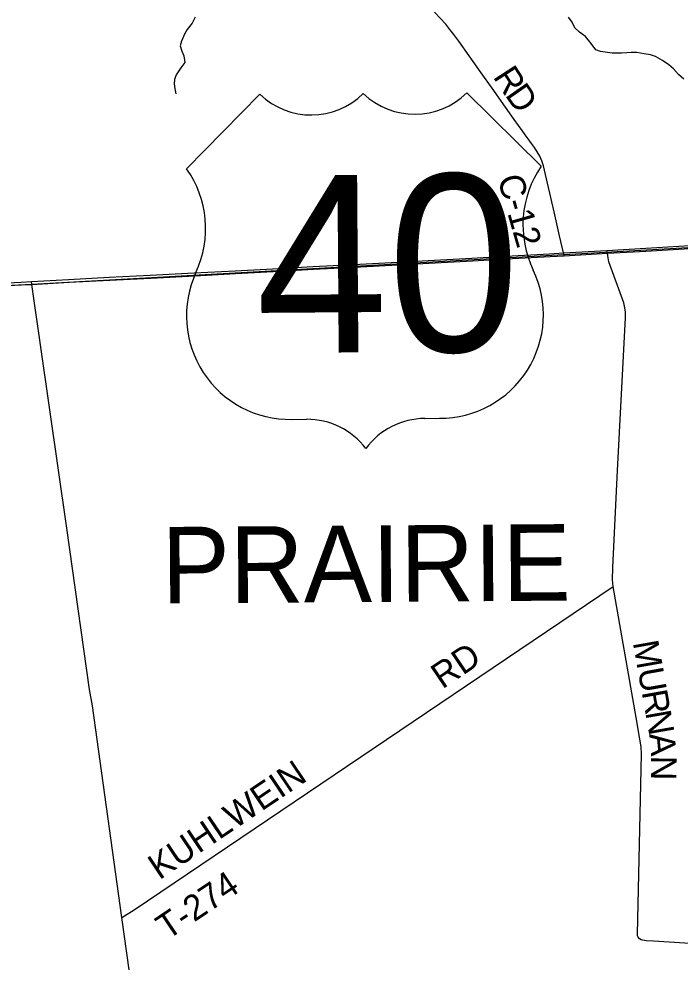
# Model space of a CAD drawing. Extents: x 114604 to 551442, y 316898 to 567001.
# Drawn here: x 144908 to 152694, y 373907 to 385006 of the extents above; entities that cross this region are included whole.
import ezdxf

# ---------------------------------------------------------------- set-up
doc = ezdxf.new("R2010")
doc.units = 0
for name, color, linetype in [('GE_P_Alignment_1000_Bearings', 7, 'Continuous'), ('GE_P_Alignment_1000_Cardinal_Points', 7, 'Continuous'), ('GE_P_Alignment_1000_Stations', 7, 'Continuous'), ('GE_P_Alignment_500_Bearings', 7, 'Continuous'), ('GE_P_Alignment_500_Cardinal_Points', 7, 'Continuous'), ('GE_P_Alignment_500_Stations', 7, 'Continuous'), ('PM_P_Cells', 7, 'Continuous'), ('PM_P_CL_Double_Solid', 7, 'Continuous'), ('PM_P_Crosswalk', 7, 'Continuous'), ('RD_X_RR_1', 7, 'Continuous')]:
    doc.layers.add(name, color=color, linetype=linetype)

msp = doc.modelspace()

# ---------------------------------------------------------------- linework, layer by layer
at = {"layer": 'GE_P_Alignment_1000_Bearings'}
msp.add_lwpolyline([(139976, 381530), (141702, 381687), (142931, 381777), (145059, 381883), (151606, 382247), (160057, 382729), (166950, 383110), (174406, 383574), (180366, 383985)], dxfattribs=at)
at = {"layer": 'GE_P_Alignment_1000_Cardinal_Points'}
msp.add_lwpolyline([(146121, 374431), (146265, 374522), (151904, 378327)], dxfattribs=at)
at = {"layer": 'GE_P_Alignment_1000_Stations'}
for points in [[(144457, 381884), (144934, 381909), (145057, 381916), (145492, 381939), (145972, 381965), (146452, 381990), (146973, 382018), (147453, 382042), (147969, 382070), (148369, 382091), (148848, 382116), (149368, 382144), (149728, 382164), (150241, 382192), (150640, 382214), (151157, 382242), (151320, 382252), (151832, 382281), (152288, 382307), (152806, 382338)], [(144462, 381851), (144939, 381876), (145062, 381882), (145501, 381906), (145980, 381930), (146460, 381956), (146980, 381984), (147460, 382010), (147977, 382038), (148376, 382059), (148856, 382084), (149375, 382112), (149735, 382132), (150248, 382159), (150647, 382182), (151164, 382210), (151328, 382219), (151837, 382248), (152288, 382274), (152805, 382305)]]:
    msp.add_lwpolyline(points, dxfattribs=at)
at = {"layer": 'GE_P_Alignment_500_Bearings'}
for points in [[(151328, 382219), (151320, 382252), (151274, 382454), (151209, 382735), (151130, 383071), (151083, 383276), (151064, 383337), (151040, 383392), (151012, 383441), (150977, 383493), (150943, 383540), (150906, 383593), (150870, 383641), (150835, 383691), (150791, 383753), (150740, 383823), (150637, 383967), (150480, 384190), (150351, 384371), (150210, 384570), (150087, 384743), (150030, 384821), (149983, 384882), (149933, 384942), (149801, 385086)], [(154654, 374007), (152378, 374153), (152296, 374156), (152252, 374164), (152235, 374170), (152216, 374180), (152198, 374201), (152193, 374218), (152191, 374236), (152240, 376353), (152235, 376441), (152221, 376532), (152176, 376787), (151904, 378327), (151898, 378406), (151901, 378552), (151958, 379690), (152052, 381490), (152049, 381556), (152044, 381604), (152029, 381663), (151856, 382146), (151846, 382194), (151837, 382248), (151832, 382281)], [(147090, 368061), (147085, 368134), (147017, 369110), (146991, 369442), (146958, 369781), (146934, 369930), (146875, 370171), (146654, 371028), (146548, 371429), (146531, 371502), (146518, 371572), (146297, 373173), (146121, 374431), (145775, 376921), (145741, 377114), (145474, 379013), (145062, 381882), (145057, 381916)]]:
    msp.add_lwpolyline(points, dxfattribs=at)
at = {"layer": 'GE_P_Alignment_500_Cardinal_Points'}
for p, q in [((151058, 383273), (150182, 384137)), ((147745, 384119), (146881, 383243)), ((148121, 380293), (148295, 380294)), ((149687, 380304), (149861, 380306))]:
    msp.add_line(p, q, dxfattribs=at)
for centre, radius, start, end in [((148350, 384745), 870, 225.985, 314.839), ((149568, 384754), 870, 225.985, 314.839), ((145889, 382537), 1218, 334.9591, 35.4129), ((152061, 382581), 1218, 145.4111, 205.8649), ((148099, 381511), 1218, 155.2439, 271.0503), ((149866, 381524), 1218, 269.7738, 25.5801), ((148301, 379424), 870, 37.2819, 90.412), ((149693, 379434), 870, 90.412, 143.5421)]:
    msp.add_arc(centre, radius, start, end, dxfattribs=at)
at = {"layer": 'PM_P_Cells'}
for points in [[(146985, 385024), (146948, 384957), (146888, 384881), (146856, 384825), (146821, 384743), (146807, 384689), (146827, 384626), (146850, 384570), (146860, 384492), (146816, 384430), (146759, 384348), (146741, 384294), (146737, 384240), (146743, 384182), (146756, 384124)], [(152738, 384297), (152674, 384353), (152615, 384419), (152559, 384464), (152485, 384514), (152405, 384564), (152345, 384581), (152271, 384595), (152183, 384609), (152117, 384610), (152067, 384606), (152003, 384604), (151947, 384602), (151895, 384602), (151839, 384609), (151757, 384621), (151701, 384643), (151648, 384716), (151580, 384798), (151508, 384848), (151455, 384901), (151421, 384967), (151379, 385025)]]:
    msp.add_lwpolyline(points, dxfattribs=at)

# ---------------------------------------------------------------- texts
at = {"layer": 'GE_P_Alignment_500_Cardinal_Points'}
msp.add_text('40', height=2088.4, rotation=0.412, dxfattribs=at).set_placement((147704, 381073))
at = {"layer": 'GE_P_Alignment_500_Stations'}
msp.add_text('PRAIRIE', height=900.1, rotation=0.412, dxfattribs=at).set_placement((146592, 378127))
at = {"layer": 'PM_P_CL_Double_Solid'}
for s, rotation, p in [('R', 302.9925, (150484, 384325)), ('D', 305.0008, (150625, 384109)), ('C-12', 286.028, (150541, 383129)), ('M', 280.0896, (152136, 377668)), ('U', 280.0911, (152193, 377347)), ('R', 280.0928, (152240, 377087)), ('N', 279.9661, (152283, 376845)), ('A', 275.2938, (152328, 376591)), ('N', 269.3903, (152352, 376337))]:
    msp.add_text(s, height=300, rotation=rotation, dxfattribs=at).set_placement(p)
at = {"layer": 'PM_P_Crosswalk'}
for s, rotation, p in [('RD', 34.1016, (149894, 377114)), ('KUHLWEIN', 33.9605, (146562, 374868)), ('T-274', 34.0239, (146657, 374161))]:
    msp.add_text(s, height=300, rotation=rotation, dxfattribs=at).set_placement(p)
at = {"layer": 'RD_X_RR_1'}
for s, p in [('0', (148978, 382111)), ('/', (148978, 382111)), ('40', (148773, 381903))]:
    msp.add_text(s, height=1, rotation=0.412, dxfattribs=at).set_placement(p)

doc.saveas('drawing.dxf')
